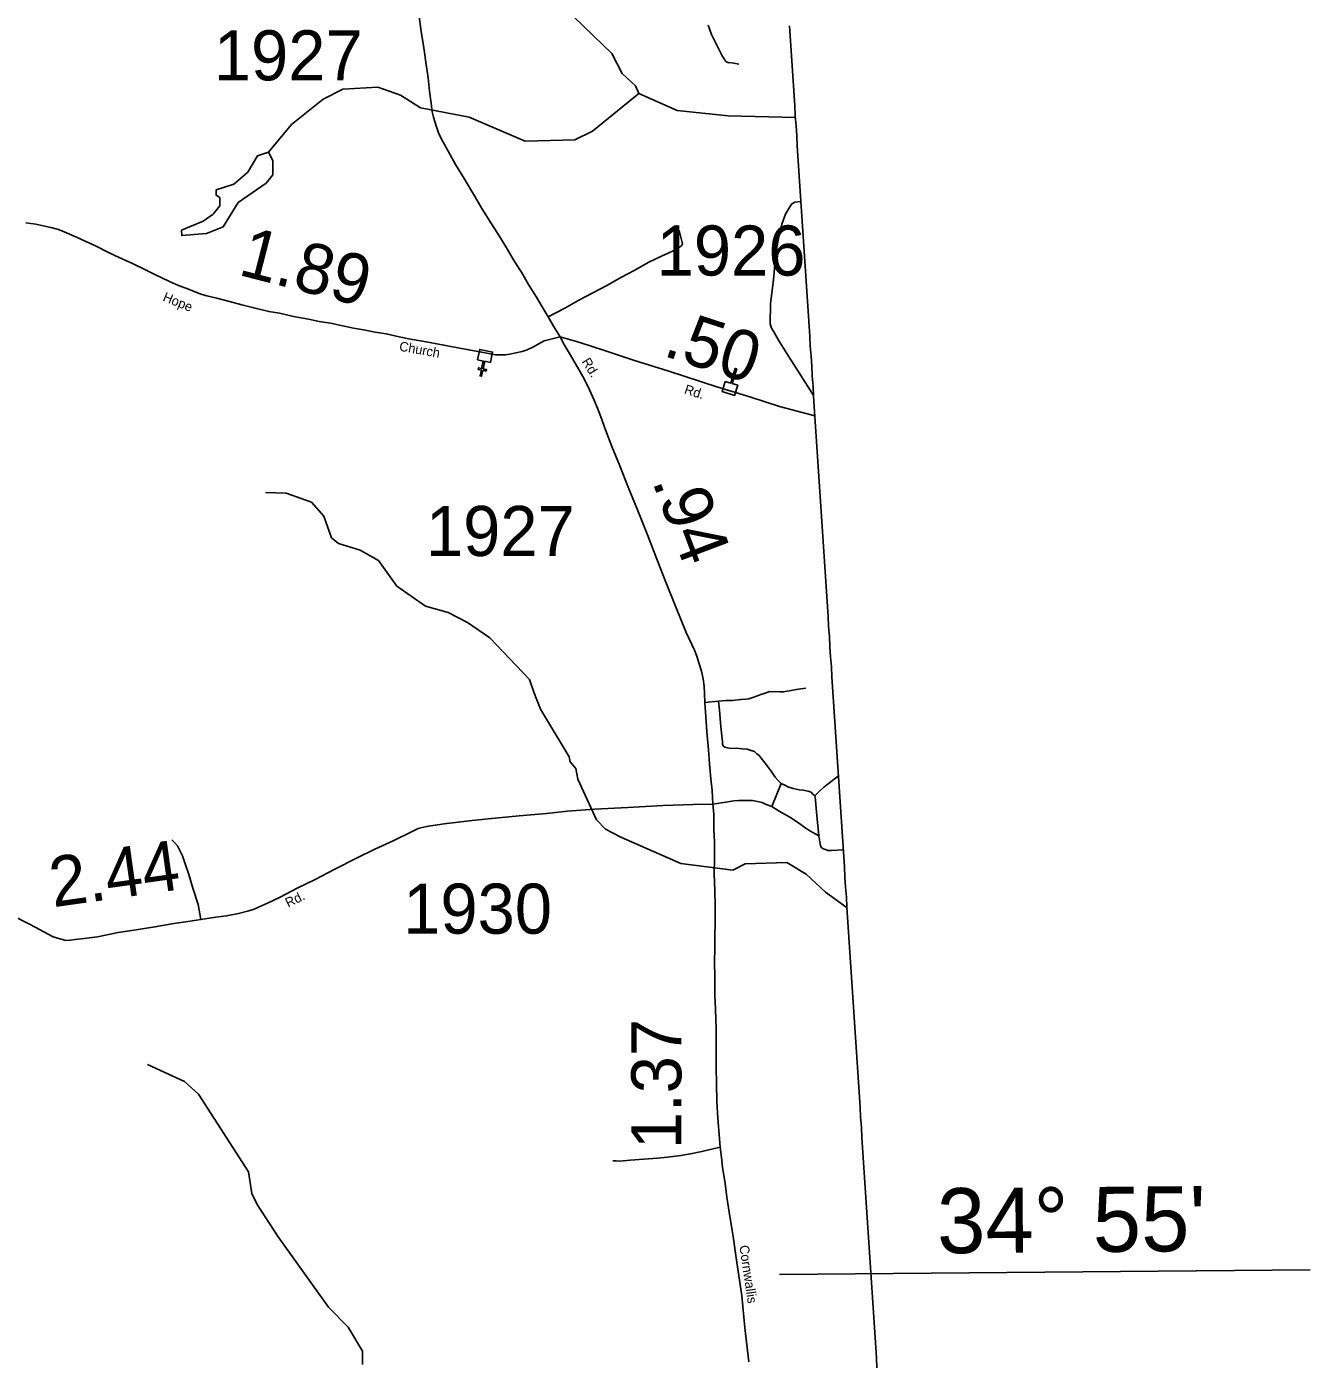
# Model space of a CAD drawing. Extents: x 2093524 to 2270757, y 289120 to 570408.
# Drawn here: x 2246970 to 2259799, y 424632 to 437955 of the extents above; entities that cross this region are included whole.
import ezdxf

# ---------------------------------------------------------------- set-up
doc = ezdxf.new("R2010")
doc.units = 0
for name, color, linetype in [('Exist Boundary Political CountyLine', 7, 'Continuous'), ('Exist Cultural Church CELL', 7, 'Continuous'), ('Exist Hydrographic Misc Water Feature', 7, 'Continuous'), ('Exist Hydrographic Pond Under 1500 Sq Ft', 7, 'Continuous'), ('Exist Road Non-System Type 51', 7, 'Continuous'), ('Exist Road Secondary Mileage Hundredths English Label', 7, 'Continuous'), ('Exist Road Secondary Type 51 Attributed', 7, 'Continuous'), ('Exist Road Secondary Type 51 Label', 7, 'Continuous'), ('Exist Road Secondary Type 51 Number Label', 7, 'Continuous'), ('Map Preparation Longitude Latitude Label', 7, 'Continuous'), ('Map Preparation Longitude Latitude Lines', 7, 'Continuous')]:
    doc.layers.add(name, color=color, linetype=linetype)

msp = doc.modelspace()

# ---------------------------------------------------------------- linework, layer by layer
at = {"layer": 'Exist Boundary Political CountyLine'}
for points in [[(2254594, 437964), (2254600, 437864), (2254607, 437764), (2254613, 437664), (2254620, 437564), (2254626, 437464), (2254633, 437364), (2254639, 437264), (2254646, 437164), (2254652, 437064), (2254659, 436964), (2254666, 436864), (2254672, 436764), (2254678, 436664), (2254685, 436564), (2254692, 436463), (2254698, 436363), (2254704, 436263), (2254711, 436163), (2254718, 436063), (2254724, 435963), (2254731, 435863), (2254737, 435763), (2254744, 435663), (2254750, 435563), (2254757, 435463), (2254763, 435363), (2254770, 435263), (2254776, 435163), (2254783, 435063), (2254790, 434963), (2254796, 434863), (2254802, 434763), (2254809, 434663), (2254816, 434563), (2254822, 434463), (2254829, 434363), (2254835, 434263), (2254842, 434162), (2254848, 434062), (2254855, 433962), (2254861, 433862), (2254868, 433762), (2254874, 433662), (2254881, 433562), (2254888, 433462), (2254894, 433362), (2254900, 433262), (2254907, 433162), (2254914, 433062), (2254920, 432962), (2254926, 432862), (2254933, 432762), (2254940, 432662), (2254946, 432562), (2254953, 432462), (2254959, 432362), (2254966, 432262), (2254972, 432162), (2254979, 432062), (2254985, 431962), (2254992, 431862), (2254998, 431761), (2255005, 431661), (2255012, 431561), (2255018, 431461), (2255024, 431361), (2255031, 431261), (2255038, 431161), (2255044, 431061), (2255050, 430961), (2255057, 430861), (2255064, 430761), (2255070, 430661), (2255077, 430561), (2255083, 430461), (2255090, 430361), (2255096, 430261), (2255103, 430161), (2255109, 430061), (2255116, 429961), (2255122, 429861), (2255129, 429761), (2255136, 429661), (2255142, 429561), (2255148, 429460), (2255155, 429360), (2255162, 429260), (2255168, 429160), (2255175, 429060), (2255181, 428960), (2255188, 428860), (2255194, 428760), (2255201, 428660), (2255207, 428560), (2255214, 428460), (2255220, 428360)], [(2255220, 428360), (2255227, 428260), (2255234, 428160), (2255240, 428060), (2255246, 427960), (2255253, 427860), (2255260, 427760), (2255266, 427660), (2255272, 427560), (2255279, 427460), (2255286, 427360), (2255292, 427260), (2255299, 427160), (2255305, 427060), (2255312, 426959), (2255318, 426859), (2255325, 426759), (2255331, 426659), (2255338, 426559), (2255344, 426459), (2255351, 426359), (2255358, 426259), (2255364, 426159), (2255370, 426059), (2255377, 425959), (2255384, 425859), (2255390, 425759), (2255397, 425659), (2255403, 425559), (2255410, 425459), (2255416, 425359), (2255423, 425259), (2255429, 425159), (2255436, 425059), (2255442, 424959), (2255449, 424859), (2255456, 424759), (2255462, 424658), (2255468, 424558)]]:
    msp.add_lwpolyline(points, dxfattribs=at)
at = {"layer": 'Exist Cultural Church CELL'}
for points in [[(2251604, 434600), (2251549, 434612), (2251533, 434537), (2251564, 434531), (2251561, 434515), (2251530, 434522), (2251517, 434463), (2251502, 434466), (2251514, 434525), (2251483, 434531), (2251486, 434547), (2251517, 434540), (2251533, 434615), (2251476, 434627), (2251498, 434731), (2251626, 434704)], [(2253951, 434412), (2254006, 434395), (2254028, 434468), (2253998, 434477), (2254003, 434493), (2254033, 434483), (2254051, 434541), (2254066, 434536), (2254048, 434478), (2254079, 434469), (2254074, 434454), (2254044, 434463), (2254021, 434390), (2254076, 434373), (2254045, 434272), (2253920, 434310)]]:
    msp.add_lwpolyline(points, close=True, dxfattribs=at)
at = {"layer": 'Exist Hydrographic Misc Water Feature'}
for points in [[(2253088, 437289), (2253054, 437365), (2252920, 437489), (2252818, 437688), (2252441, 438050)], [(2249386, 436700), (2249617, 436978), (2249932, 437230), (2250131, 437331), (2250480, 437351), (2250706, 437271), (2250907, 437145), (2251391, 437050), (2251951, 436813), (2252450, 436826), (2252625, 436911), (2253088, 437289)], [(2254653, 437049), (2253981, 437064), (2253472, 437117), (2253088, 437289)], [(2255169, 429153), (2254952, 429308), (2254759, 429489), (2254566, 429604), (2254150, 429593), (2254026, 429527), (2253509, 429596), (2252907, 429857), (2252756, 429939), (2252664, 430033), (2252477, 430437), (2252460, 430545), (2252401, 430612), (2252392, 430661), (2252105, 431136), (2252037, 431308), (2251995, 431433), (2251600, 431848), (2251374, 432003), (2251181, 432102), (2250956, 432166), (2250671, 432365), (2250486, 432621), (2250302, 432727), (2250085, 432793), (2250017, 432850), (2249941, 433065), (2249815, 433205), (2249564, 433296), (2249356, 433303)], [(2250326, 424589), (2250325, 424723), (2250182, 424962), (2249988, 425163), (2249483, 425865), (2249272, 426188), (2249221, 426297), (2249186, 426514), (2248688, 427291), (2248546, 427416), (2248178, 427587)]]:
    msp.add_lwpolyline(points, dxfattribs=at)
at = {"layer": 'Exist Hydrographic Pond Under 1500 Sq Ft'}
msp.add_lwpolyline([(2249386, 436700), (2249278, 436666), (2249180, 436501), (2249039, 436382), (2248865, 436324), (2248865, 436271), (2248899, 436247), (2248899, 436165), (2248833, 436081), (2248734, 436011), (2248518, 435921), (2248519, 435868), (2248768, 435889), (2248934, 435955), (2249082, 436198), (2249364, 436392), (2249430, 436476), (2249429, 436617), (2249386, 436700)], dxfattribs=at)
at = {"layer": 'Exist Road Non-System Type 51'}
for p, q in [((2253747, 431205), (2253885, 431218)), ((2254510, 430393), (2254418, 430165))]:
    msp.add_line(p, q, dxfattribs=at)
for points in [[(2253780, 437970), (2253815, 437878), (2253838, 437832), (2253882, 437743), (2253921, 437665), (2253941, 437633), (2253959, 437607), (2253983, 437594), (2253987, 437596), (2254039, 437590), (2254089, 437582)], [(2254835, 434269), (2254690, 434497), (2254585, 434662), (2254484, 434825), (2254437, 434905), (2254413, 434942), (2254402, 434986), (2254405, 435188), (2254435, 435428), (2254455, 435653), (2254466, 435752), (2254491, 435871), (2254516, 435981), (2254555, 436081), (2254597, 436157), (2254618, 436185), (2254648, 436202), (2254708, 436209)], [(2252183, 435058), (2252348, 435144), (2252489, 435223), (2252635, 435300), (2252768, 435371), (2252915, 435452), (2253041, 435519), (2253188, 435602), (2253321, 435667), (2253375, 435689), (2253445, 435724), (2253495, 435753), (2253515, 435767), (2253526, 435787), (2253516, 435827), (2253495, 435906), (2253461, 435972)], [(2253885, 431218), (2253959, 431223), (2254023, 431225), (2254109, 431232), (2254159, 431236), (2254187, 431240), (2254217, 431249), (2254273, 431269), (2254307, 431283), (2254342, 431294), (2254398, 431312), (2254420, 431310), (2254456, 431313), (2254496, 431309), (2254532, 431309), (2254590, 431320), (2254684, 431336), (2254758, 431347)], [(2254510, 430393), (2254477, 430429), (2254451, 430457), (2254409, 430517), (2254352, 430596), (2254312, 430646), (2254290, 430674), (2254268, 430691), (2254243, 430713), (2254211, 430725), (2254171, 430737), (2254121, 430740), (2254061, 430746), (2254009, 430743), (2253975, 430749), (2253947, 430757), (2253933, 430767), (2253923, 430783), (2253923, 430812), (2253909, 430960), (2253894, 431128), (2253885, 431218)], [(2254847, 430272), (2254824, 430292), (2254810, 430308), (2254782, 430318), (2254732, 430327), (2254692, 430331), (2254632, 430345), (2254576, 430362), (2254546, 430378), (2254510, 430393)], [(2254847, 430272), (2254894, 430317), (2254938, 430359), (2254981, 430391), (2255083, 430472)], [(2253826, 430188), (2253957, 430209), (2254039, 430222), (2254083, 430226), (2254129, 430226), (2254183, 430225), (2254223, 430223), (2254275, 430214), (2254320, 430206), (2254361, 430186), (2254418, 430165)], [(2254886, 429871), (2254866, 430073), (2254857, 430186), (2254855, 430228), (2254851, 430258), (2254847, 430272)], [(2254418, 430165), (2254492, 430118), (2254597, 430058), (2254675, 430007), (2254757, 429948), (2254796, 429922), (2254886, 429871)], [(2248710, 429035), (2248685, 429184), (2248629, 429350), (2248590, 429486), (2248555, 429593), (2248527, 429671), (2248498, 429731), (2248478, 429773), (2248449, 429801), (2248419, 429832)], [(2254886, 429871), (2254896, 429811), (2254903, 429773), (2254913, 429755), (2254929, 429743), (2254953, 429735), (2254977, 429725), (2255015, 429726), (2255131, 429732)], [(2253902, 426762), (2253718, 426717), (2253606, 426694), (2253509, 426679), (2253373, 426660), (2253275, 426651), (2253137, 426640), (2253003, 426631), (2252899, 426622), (2252861, 426624), (2252829, 426624)]]:
    msp.add_lwpolyline(points, dxfattribs=at)
at = {"layer": 'Exist Road Secondary Type 51 Attributed'}
for points in [[(2250893, 438058), (2250912, 437907), (2250938, 437745), (2250961, 437579), (2250982, 437445), (2250997, 437312), (2251012, 437190), (2251023, 437104), (2251035, 437050), (2251062, 436966), (2251087, 436895), (2251113, 436837), (2251198, 436683), (2251257, 436578), (2251342, 436437), (2251444, 436266), (2251519, 436140), (2251614, 435985), (2251699, 435856), (2251765, 435747), (2251847, 435609), (2251915, 435502), (2251986, 435380), (2252065, 435253), (2252122, 435158), (2252183, 435058), (2252236, 434963), (2252301, 434855)], [(2246962, 435995), (2247060, 435982), (2247134, 435967), (2247210, 435949), (2247288, 435928), (2247344, 435907), (2247469, 435854), (2247555, 435814), (2247663, 435761), (2247788, 435700), (2247894, 435649), (2248027, 435588), (2248159, 435527), (2248251, 435478), (2248396, 435409), (2248488, 435370), (2248588, 435333), (2248709, 435284), (2248771, 435266), (2248871, 435243), (2248997, 435208), (2249120, 435177), (2249240, 435146), (2249390, 435109), (2249496, 435092), (2249638, 435060), (2249788, 435033), (2249894, 435009), (2250007, 434992), (2250113, 434969), (2250237, 434944), (2250337, 434927), (2250453, 434904), (2250563, 434885), (2250691, 434858), (2250805, 434835), (2250905, 434818), (2251000, 434799), (2251140, 434774), (2251264, 434749), (2251390, 434728), (2251516, 434705), (2251654, 434678), (2251716, 434677), (2251754, 434677), (2251800, 434683), (2251860, 434696), (2251922, 434710), (2251972, 434727), (2252027, 434755), (2252143, 434818), (2252301, 434855)], [(2252301, 434855), (2252345, 434772), (2252404, 434672), (2252489, 434531), (2252542, 434437), (2252595, 434326), (2252639, 434230), (2252674, 434145), (2252707, 434057), (2252756, 433926), (2252819, 433762), (2252899, 433569), (2252982, 433354), (2253074, 433128), (2253176, 432879), (2253274, 432620), (2253358, 432405), (2253462, 432148), (2253562, 431903), (2253643, 431728), (2253668, 431666), (2253692, 431590), (2253713, 431515), (2253730, 431441), (2253740, 431367), (2253745, 431295), (2253747, 431205), (2253757, 431059), (2253766, 430909), (2253784, 430732), (2253795, 430592), (2253806, 430440), (2253821, 430324), (2253826, 430188)], [(2252301, 434855), (2252497, 434799), (2252745, 434719), (2253036, 434623), (2253389, 434514), (2253868, 434358), (2254206, 434253), (2254495, 434159), (2254848, 434069)], [(2253826, 430188), (2253632, 430183), (2253330, 430174), (2252978, 430155), (2252645, 430138), (2252375, 430118), (2252164, 430096), (2251892, 430070), (2251582, 430042), (2251422, 430025), (2251141, 429990), (2250987, 429967), (2250923, 429956), (2250883, 429944), (2250821, 429916), (2250634, 429822), (2250449, 429737), (2250272, 429651), (2250043, 429536), (2249852, 429436), (2249673, 429348), (2249502, 429259), (2249376, 429198), (2249287, 429159), (2249245, 429139), (2249189, 429121), (2249087, 429096), (2248967, 429071), (2248861, 429058), (2248710, 429035), (2248580, 429016), (2248440, 428995), (2248251, 428961), (2248063, 428932), (2247883, 428906), (2247676, 428864), (2247546, 428845), (2247456, 428835), (2247404, 428830), (2247364, 428826), (2247300, 428841), (2247234, 428863), (2247005, 428985), (2246808, 429085)], [(2253826, 430188), (2253837, 430092), (2253838, 429936), (2253843, 429812), (2253844, 429648), (2253842, 429493), (2253847, 429327), (2253850, 429173), (2253851, 429043), (2253852, 428975), (2253848, 428893), (2253848, 428745), (2253845, 428613), (2253848, 428457), (2253847, 428281), (2253853, 428139), (2253859, 428039), (2253862, 427947), (2253862, 427765), (2253861, 427562), (2253865, 427394), (2253866, 427216), (2253876, 427052), (2253893, 426844), (2253902, 426762), (2253913, 426658), (2253924, 426562), (2253951, 426397), (2253966, 426261), (2253991, 426111), (2254020, 425928), (2254031, 425868), (2254063, 425632), (2254116, 425277), (2254148, 424957), (2254189, 424618)]]:
    msp.add_lwpolyline(points, dxfattribs=at)
at = {"layer": 'Map Preparation Longitude Latitude Lines'}
msp.add_line((2254493, 425489), (2259799, 425536), dxfattribs=at)

# ---------------------------------------------------------------- texts
at = {"layer": 'Exist Road Secondary Mileage Hundredths English Label'}
for s, rotation, p in [('1.89', 345.5567, (2249072, 435479)), ('.50', 341.9437, (2253317, 434672)), ('.94', 290.6842, (2253218, 433415)), ('2.44', 8.0136, (2247234, 429157)), ('1.37', 89.8736, (2253511, 426741))]:
    msp.add_text(s, height=500, rotation=rotation, dxfattribs=at).set_placement(p)
at = {"layer": 'Exist Road Secondary Type 51 Label'}
for s, rotation, p in [('Hope', 337.8601, (2248323, 435219)), ('Church', 349.8298, (2250688, 434719)), ('Rd.', 301.7813, (2252514, 434610)), ('Rd.', 341.9437, (2253535, 434293)), ('Rd.', 26.0546, (2249583, 429153)), ('Cornwallis', 278.4244, (2254092, 425775))]:
    msp.add_text(s, height=95, rotation=rotation, dxfattribs=at).set_placement(p)
at = {"layer": 'Exist Road Secondary Type 51 Number Label'}
for s, p in [('1927', (2248840, 437419)), ('1926', (2253266, 435469)), ('1927', (2250960, 432667)), ('1930', (2250733, 428894))]:
    msp.add_text(s, height=500, dxfattribs=at).set_placement(p)
at = {"layer": 'Map Preparation Longitude Latitude Label'}
msp.add_text("34° 55'", height=650, rotation=0.505, dxfattribs=at).set_placement((2256071, 425700))

doc.saveas('drawing.dxf')
